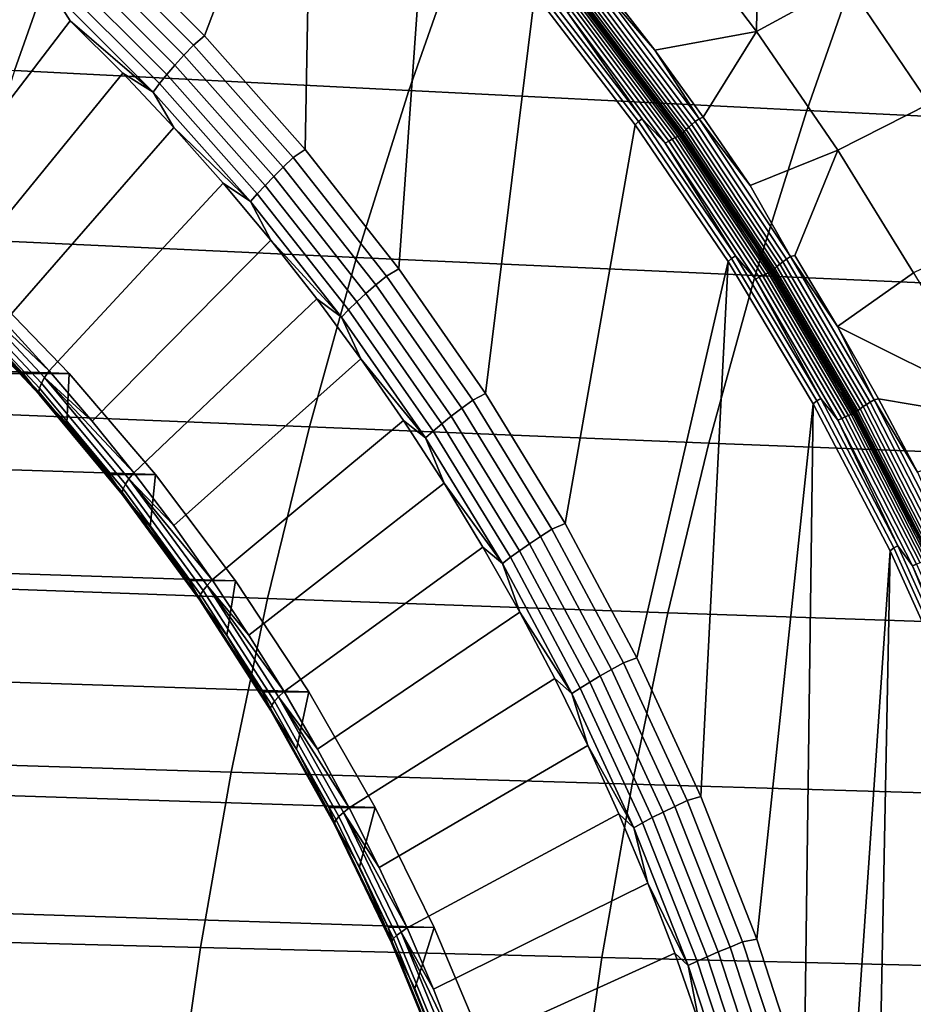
# Model space of a CAD drawing. Header units: metres. Extents: x -240 to 45, y -77 to 27.
# Tile 210 of 656: x -209.66 to -206.27, y 3.17 to 6.91. Entities that reach past the tile are written whole.
import ezdxf

# ---------------------------------------------------------------- set-up
doc = ezdxf.new("R2010")
doc.units = ezdxf.units.M
doc.layers.add('solid_102011X2', color=7, linetype='CONTINUOUS')

msp = doc.modelspace()

# ---------------------------------------------------------------- linework, layer by layer
at = {"layer": 'solid_102011X2'}
for points in [[(-208.549866, 7.927049, 270.195343), (-208.959946, 6.844115, 270.297577), (-209.365723, 7.250577, 270.398773), (-209.009491, 8.348739, 270.309937)], [(-208.549866, 7.927049, 270.195343), (-208.578217, 6.413504, 270.202423), (-208.959946, 6.844115, 270.297577)], [(-208.114838, 7.478531, 270.086884), (-208.221909, 5.96028, 270.113586), (-208.578217, 6.413504, 270.202423), (-208.549866, 7.927049, 270.195343)], [(-207.705841, 7.004689, 269.984894), (-207.892349, 5.486159, 270.031403), (-208.221909, 5.96028, 270.113586), (-208.114838, 7.478531, 270.086884)], [(-206.918579, 7.496123, 269.96637), (-206.853577, 7.492089, 269.957428), (-206.863815, 6.860879, 269.890625), (-207.193207, 7.296166, 269.973572)], [(-206.793716, 7.491112, 269.949127), (-206.520508, 7.047861, 269.873199), (-206.863815, 6.860879, 269.890625), (-206.853577, 7.492089, 269.957428)], [(-209.458786, 7.344429, 315.308899), (-210.939774, 7.43001, 313.712463), (-211.165665, 6.791601, 313.884918), (-209.681229, 6.713428, 315.480286)], [(-207.96489, 7.260389, 316.909851), (-209.458786, 7.344429, 315.308899), (-209.681229, 6.713428, 315.480286), (-208.183807, 6.636652, 317.080261)], [(-207.193207, 7.296166, 269.973572), (-206.863815, 6.860879, 269.890625), (-207.25032, 6.789822, 269.90567), (-207.441864, 7.038709, 269.953522)], [(-206.457108, 7.177825, 318.514313), (-207.96489, 7.260389, 316.909851), (-208.183807, 6.636652, 317.080261), (-206.672409, 6.561212, 318.683868)], [(-209.40567, 7.213085, 270.411957), (-209.365723, 7.250577, 270.398773), (-208.959946, 6.844115, 270.297577), (-209.002289, 6.809508, 270.311401)], [(-209.038544, 6.770966, 270.330109), (-209.439636, 7.172258, 270.430115), (-209.40567, 7.213085, 270.411957), (-209.002289, 6.809508, 270.311401)], [(-209.072327, 6.733401, 270.354553), (-209.471191, 7.132467, 270.45401), (-209.439636, 7.172258, 270.430115), (-209.038544, 6.770966, 270.330109)], [(-204.935593, 7.096672, 320.11969), (-206.457108, 7.177825, 318.514313), (-206.672409, 6.561212, 318.683868), (-205.147232, 6.487049, 320.288513)], [(-209.103226, 6.697286, 270.38443), (-209.499954, 7.094212, 270.483337), (-209.471191, 7.132467, 270.45401), (-209.072327, 6.733401, 270.354553)], [(-209.547638, 7.024212, 270.556732), (-209.469788, 6.901622, 270.575653), (-210.074738, 6.112674, 271.970459), (-209.674927, 7.0947, 270.626801)], [(-209.130844, 6.663076, 270.419312), (-209.525543, 7.057974, 270.5177), (-209.499954, 7.094212, 270.483337), (-209.103226, 6.697286, 270.38443)], [(-209.154831, 6.631203, 270.458801), (-209.547638, 7.024212, 270.556732), (-209.525543, 7.057974, 270.5177), (-209.130844, 6.663076, 270.419312)], [(-207.457687, 7.032236, 269.95459), (-207.081757, 6.529826, 269.860748), (-207.096176, 6.519013, 269.864441), (-207.471481, 7.020591, 269.95813)], [(-207.457687, 7.032236, 269.95459), (-207.441864, 7.038709, 269.953522), (-207.25032, 6.789822, 269.90567)], [(-207.457687, 7.032236, 269.95459), (-207.25032, 6.789822, 269.90567), (-207.081757, 6.529826, 269.860748)], [(-206.208038, 6.586567, 269.794067), (-206.554932, 6.409937, 269.812805), (-206.863815, 6.860879, 269.890625), (-206.520508, 7.047861, 269.873199)], [(-206.208038, 6.586567, 269.794067), (-206.520508, 7.047861, 269.873199), (-206.040649, 7.031471, 269.798401)], [(-209.154831, 6.631203, 270.458801), (-209.469788, 6.901622, 270.575653), (-209.547638, 7.024212, 270.556732)], [(-207.32428, 6.507129, 269.889771), (-207.590775, 4.992944, 269.956207), (-207.892349, 5.486159, 270.031403), (-207.705841, 7.004689, 269.984894)], [(-207.694077, 7.017711, 269.983551), (-207.31189, 6.519583, 269.888245), (-207.32428, 6.507129, 269.889771), (-207.705841, 7.004689, 269.984894)], [(-207.680466, 7.028545, 269.984802), (-207.297684, 6.529647, 269.889374), (-207.31189, 6.519583, 269.888245), (-207.694077, 7.017711, 269.983551)], [(-207.580887, 6.931675, 269.96759), (-207.297684, 6.529647, 269.889374), (-207.680466, 7.028545, 269.984802)], [(-207.495453, 6.998312, 269.974609), (-207.121338, 6.498325, 269.881226), (-207.131241, 6.48915, 269.893707), (-207.504807, 6.988431, 269.986969)], [(-207.484207, 7.009154, 269.964874), (-207.109528, 6.508393, 269.871338), (-207.121338, 6.498325, 269.881226), (-207.495453, 6.998312, 269.974609)], [(-207.471481, 7.020591, 269.95813), (-207.096176, 6.519013, 269.864441), (-207.109528, 6.508393, 269.871338), (-207.484207, 7.009154, 269.964874)], [(-207.544525, 6.954854, 269.996307), (-207.172745, 6.457978, 269.903595), (-207.184052, 6.452102, 269.891663), (-207.555481, 6.948526, 269.984283)], [(-207.535172, 6.959512, 270.010254), (-207.163132, 6.462304, 269.917511), (-207.172745, 6.457978, 269.903595), (-207.544525, 6.954854, 269.996307)], [(-207.52771, 6.962359, 270.025787), (-207.155518, 6.464947, 269.932983), (-207.163132, 6.462304, 269.917511), (-207.535172, 6.959512, 270.010254)], [(-207.52771, 6.962359, 270.025787), (-207.477829, 6.90674, 270.031128), (-207.349426, 6.739405, 269.999115)], [(-207.52771, 6.962359, 270.025787), (-207.349426, 6.739405, 269.999115), (-207.224197, 6.569535, 269.967865)], [(-207.52771, 6.962359, 270.025787), (-207.224197, 6.569535, 269.967865), (-207.155518, 6.464947, 269.932983)], [(-207.516739, 6.972848, 270.017914), (-207.143982, 6.474679, 269.924866), (-207.146408, 6.469872, 269.942444), (-207.518875, 6.967673, 270.035431)], [(-207.518875, 6.967673, 270.035431), (-207.146408, 6.469872, 269.942444), (-207.146057, 6.466921, 269.960602), (-207.518372, 6.964496, 270.053528)], [(-207.518372, 6.964496, 270.053528), (-207.146057, 6.466921, 269.960602), (-207.469879, 6.905933, 270.060303)], [(-207.511993, 6.979847, 270.001556), (-207.13887, 6.481178, 269.908447), (-207.143982, 6.474679, 269.924866), (-207.516739, 6.972848, 270.017914)], [(-207.504807, 6.988431, 269.986969), (-207.131241, 6.48915, 269.893707), (-207.13887, 6.481178, 269.908447), (-207.511993, 6.979847, 270.001556)], [(-207.567734, 6.940721, 269.974609), (-207.196716, 6.444854, 269.882111), (-207.210342, 6.436455, 269.875183), (-207.580887, 6.931675, 269.96759)], [(-207.580887, 6.931675, 269.96759), (-207.210342, 6.436455, 269.875183), (-207.297684, 6.529647, 269.889374)], [(-207.555481, 6.948526, 269.984283), (-207.184052, 6.452102, 269.891663), (-207.196716, 6.444854, 269.882111), (-207.567734, 6.940721, 269.974609)], [(-210.074738, 6.112674, 271.970459), (-209.469788, 6.901622, 270.575653), (-209.270416, 6.702248, 270.52594), (-209.894653, 5.938171, 271.925537)], [(-209.154831, 6.631203, 270.458801), (-209.270416, 6.702248, 270.52594), (-209.469788, 6.901622, 270.575653)], [(-207.341522, 6.738606, 270.028259), (-207.349426, 6.739405, 269.999115), (-207.477829, 6.90674, 270.031128), (-207.469879, 6.905933, 270.060303)], [(-207.146057, 6.466921, 269.960602), (-207.341522, 6.738606, 270.028259), (-207.469879, 6.905933, 270.060303)], [(-209.002289, 6.809508, 270.311401), (-208.959946, 6.844115, 270.297577), (-208.578217, 6.413504, 270.202423), (-208.622833, 6.382013, 270.216766)], [(-206.863815, 6.860879, 269.890625), (-207.065781, 6.53542, 269.859589), (-207.25032, 6.789822, 269.90567)], [(-206.863815, 6.860879, 269.890625), (-206.554932, 6.409937, 269.812805), (-206.888367, 6.275712, 269.815277), (-207.065781, 6.53542, 269.859589)], [(-208.661224, 6.34589, 270.236053), (-209.038544, 6.770966, 270.330109), (-209.002289, 6.809508, 270.311401), (-208.622833, 6.382013, 270.216766)], [(-208.697098, 6.310683, 270.261017), (-209.072327, 6.733401, 270.354553), (-209.038544, 6.770966, 270.330109), (-208.661224, 6.34589, 270.236053)], [(-207.081757, 6.529826, 269.860748), (-207.25032, 6.789822, 269.90567), (-207.065781, 6.53542, 269.859589)], [(-208.730011, 6.276835, 270.291382), (-209.103226, 6.697286, 270.38443), (-209.072327, 6.733401, 270.354553), (-208.697098, 6.310683, 270.261017)], [(-207.216324, 6.568745, 269.997009), (-207.224197, 6.569535, 269.967865), (-207.349426, 6.739405, 269.999115), (-207.341522, 6.738606, 270.028259)], [(-207.146057, 6.466921, 269.960602), (-207.216324, 6.568745, 269.997009), (-207.341522, 6.738606, 270.028259)], [(-209.894653, 5.938171, 271.925537), (-209.270416, 6.702248, 270.52594), (-209.076965, 6.496758, 270.477692), (-209.719864, 5.758035, 271.881958)], [(-208.183807, 6.636652, 317.080261), (-209.681229, 6.713428, 315.480286), (-209.883545, 6.07203, 315.636139), (-208.382919, 6.002623, 317.235229)], [(-209.154831, 6.631203, 270.458801), (-209.076965, 6.496758, 270.477692), (-209.270416, 6.702248, 270.52594)], [(-208.759537, 6.244773, 270.326721), (-209.130844, 6.663076, 270.419312), (-209.103226, 6.697286, 270.38443), (-208.730011, 6.276835, 270.291382)], [(-208.785309, 6.214901, 270.366638), (-209.154831, 6.631203, 270.458801), (-209.130844, 6.663076, 270.419312), (-208.759537, 6.244773, 270.326721)], [(-208.785309, 6.214901, 270.366638), (-209.076965, 6.496758, 270.477692), (-209.154831, 6.631203, 270.458801)], [(-206.672409, 6.561212, 318.683868), (-208.183807, 6.636652, 317.080261), (-208.382919, 6.002623, 317.235229), (-206.86824, 5.934415, 318.838074)], [(-205.917923, 6.111189, 269.720459), (-206.267258, 5.9444, 269.740326), (-206.554932, 6.409937, 269.812805), (-206.208038, 6.586567, 269.794067)], [(-207.094345, 6.396413, 269.966553), (-207.102173, 6.397192, 269.937469), (-207.224197, 6.569535, 269.967865), (-207.216324, 6.568745, 269.997009)], [(-207.155518, 6.464947, 269.932983), (-207.224197, 6.569535, 269.967865), (-207.102173, 6.397192, 269.937469)], [(-207.146057, 6.466921, 269.960602), (-207.094345, 6.396413, 269.966553), (-207.216324, 6.568745, 269.997009)], [(-205.147232, 6.487049, 320.288513), (-206.672409, 6.561212, 318.683868), (-206.86824, 5.934415, 318.838074), (-205.339706, 5.867353, 320.442047)], [(-206.97142, 5.987534, 269.801788), (-207.318176, 4.482344, 269.888245), (-207.590775, 4.992944, 269.956207), (-207.32428, 6.507129, 269.889771)], [(-207.31189, 6.519583, 269.888245), (-206.95845, 5.999396, 269.80014), (-206.97142, 5.987534, 269.801788), (-207.32428, 6.507129, 269.889771)], [(-207.297684, 6.529647, 269.889374), (-206.943695, 6.008657, 269.801117), (-206.95845, 5.999396, 269.80014), (-207.31189, 6.519583, 269.888245)], [(-207.210342, 6.436455, 269.875183), (-206.943695, 6.008657, 269.801117), (-207.297684, 6.529647, 269.889374)], [(-207.109528, 6.508393, 269.871338), (-206.763199, 5.986402, 269.784851), (-206.775558, 5.977141, 269.79483), (-207.121338, 6.498325, 269.881226)], [(-207.096176, 6.519013, 269.864441), (-206.749298, 5.996171, 269.777802), (-206.763199, 5.986402, 269.784851), (-207.109528, 6.508393, 269.871338)], [(-207.081757, 6.529826, 269.860748), (-206.734299, 6.006115, 269.773956), (-206.749298, 5.996171, 269.777802), (-207.096176, 6.519013, 269.864441)], [(-207.081757, 6.529826, 269.860748), (-207.065781, 6.53542, 269.859589), (-206.888367, 6.275712, 269.815277)], [(-207.081757, 6.529826, 269.860748), (-206.888367, 6.275712, 269.815277), (-206.734299, 6.006115, 269.773956)], [(-209.719864, 5.758035, 271.881958), (-209.076965, 6.496758, 270.477692), (-208.889618, 6.285342, 270.431), (-209.550537, 5.572438, 271.839752)], [(-208.785309, 6.214901, 270.366638), (-208.889618, 6.285342, 270.431), (-209.076965, 6.496758, 270.477692)], [(-207.143982, 6.474679, 269.924866), (-206.799454, 5.955388, 269.838806), (-206.802139, 5.950965, 269.856445), (-207.146408, 6.469872, 269.942444)], [(-207.146408, 6.469872, 269.942444), (-206.802139, 5.950965, 269.856445), (-206.801956, 5.94825, 269.874664), (-207.146057, 6.466921, 269.960602)], [(-207.13887, 6.481178, 269.908447), (-206.793991, 5.961367, 269.822296), (-206.799454, 5.955388, 269.838806), (-207.143982, 6.474679, 269.924866)], [(-207.131241, 6.48915, 269.893707), (-206.785934, 5.968701, 269.807465), (-206.793991, 5.961367, 269.822296), (-207.13887, 6.481178, 269.908447)], [(-207.121338, 6.498325, 269.881226), (-206.775558, 5.977141, 269.79483), (-206.785934, 5.968701, 269.807465), (-207.131241, 6.48915, 269.893707)], [(-207.196716, 6.444854, 269.882111), (-206.85376, 5.927969, 269.7966), (-206.867844, 5.920243, 269.789795), (-207.210342, 6.436455, 269.875183)], [(-207.210342, 6.436455, 269.875183), (-206.867844, 5.920243, 269.789795), (-206.943695, 6.008657, 269.801117)], [(-207.184052, 6.452102, 269.891663), (-206.840698, 5.934635, 269.806061), (-206.85376, 5.927969, 269.7966), (-207.196716, 6.444854, 269.882111)], [(-207.172745, 6.457978, 269.903595), (-206.829086, 5.94004, 269.817902), (-206.840698, 5.934635, 269.806061), (-207.184052, 6.452102, 269.891663)], [(-207.163132, 6.462304, 269.917511), (-206.819244, 5.944018, 269.831757), (-206.829086, 5.94004, 269.817902), (-207.172745, 6.457978, 269.903595)], [(-207.155518, 6.464947, 269.932983), (-206.811493, 5.94645, 269.847198), (-206.819244, 5.944018, 269.831757), (-207.163132, 6.462304, 269.917511)], [(-207.155518, 6.464947, 269.932983), (-207.102173, 6.397192, 269.937469), (-206.983429, 6.222444, 269.907837)], [(-207.155518, 6.464947, 269.932983), (-206.983429, 6.222444, 269.907837), (-206.867996, 6.045355, 269.879059)], [(-207.155518, 6.464947, 269.932983), (-206.867996, 6.045355, 269.879059), (-206.811493, 5.94645, 269.847198)], [(-207.146057, 6.466921, 269.960602), (-206.801956, 5.94825, 269.874664), (-207.094345, 6.396413, 269.966553)], [(-208.622833, 6.382013, 270.216766), (-208.578217, 6.413504, 270.202423), (-208.221909, 5.96028, 270.113586), (-208.2686, 5.9321, 270.128448)], [(-206.975647, 6.221676, 269.93692), (-206.983429, 6.222444, 269.907837), (-207.102173, 6.397192, 269.937469), (-207.094345, 6.396413, 269.966553)], [(-206.801956, 5.94825, 269.874664), (-206.975647, 6.221676, 269.93692), (-207.094345, 6.396413, 269.966553)], [(-206.734299, 6.006115, 269.773956), (-206.888367, 6.275712, 269.815277), (-206.554932, 6.409937, 269.812805), (-206.718231, 6.01087, 269.772736)], [(-206.554932, 6.409937, 269.812805), (-206.267258, 5.9444, 269.740326), (-206.555496, 5.741115, 269.732056), (-206.718231, 6.01087, 269.772736)], [(-208.309006, 5.898524, 270.148224), (-208.661224, 6.34589, 270.236053), (-208.622833, 6.382013, 270.216766), (-208.2686, 5.9321, 270.128448)], [(-208.346832, 5.865799, 270.173676), (-208.697098, 6.310683, 270.261017), (-208.661224, 6.34589, 270.236053), (-208.309006, 5.898524, 270.148224)], [(-209.550537, 5.572438, 271.839752), (-208.889618, 6.285342, 270.431), (-208.708572, 6.068192, 270.385834), (-209.386856, 5.381557, 271.79895)], [(-208.785309, 6.214901, 270.366638), (-208.708572, 6.068192, 270.385834), (-208.889618, 6.285342, 270.431)], [(-208.381622, 5.834338, 270.204498), (-208.730011, 6.276835, 270.291382), (-208.697098, 6.310683, 270.261017), (-208.346832, 5.865799, 270.173676)], [(-208.440353, 5.77677, 270.28064), (-208.785309, 6.214901, 270.366638), (-208.759537, 6.244773, 270.326721), (-208.412933, 5.804536, 270.240326)], [(-208.412933, 5.804536, 270.240326), (-208.759537, 6.244773, 270.326721), (-208.730011, 6.276835, 270.291382), (-208.381622, 5.834338, 270.204498)], [(-208.440353, 5.77677, 270.28064), (-208.708572, 6.068192, 270.385834), (-208.785309, 6.214901, 270.366638)], [(-206.860245, 6.044599, 269.908081), (-206.867996, 6.045355, 269.879059), (-206.983429, 6.222444, 269.907837), (-206.975647, 6.221676, 269.93692)], [(-206.801956, 5.94825, 269.874664), (-206.860245, 6.044599, 269.908081), (-206.975647, 6.221676, 269.93692)], [(-208.382919, 6.002623, 317.235229), (-209.883545, 6.07203, 315.636139), (-210.065399, 5.421216, 315.776245), (-208.561905, 5.359277, 317.374542)], [(-209.386856, 5.381557, 271.79895), (-208.708572, 6.068192, 270.385834), (-208.533951, 5.845505, 270.342316), (-209.228943, 5.185574, 271.759583)], [(-208.440353, 5.77677, 270.28064), (-208.533951, 5.845505, 270.342316), (-208.708572, 6.068192, 270.385834)], [(-206.748215, 5.865249, 269.880066), (-206.755905, 5.865992, 269.851135), (-206.867996, 6.045355, 269.879059), (-206.860245, 6.044599, 269.908081)], [(-206.811493, 5.94645, 269.847198), (-206.867996, 6.045355, 269.879059), (-206.755905, 5.865992, 269.851135)], [(-206.801956, 5.94825, 269.874664), (-206.748215, 5.865249, 269.880066), (-206.860245, 6.044599, 269.908081)], [(-206.86824, 5.934415, 318.838074), (-208.382919, 6.002623, 317.235229), (-208.561905, 5.359277, 317.374542), (-207.044266, 5.298399, 318.976715)], [(-206.97142, 5.987534, 269.801788), (-207.075363, 3.955895, 269.827698), (-207.318176, 4.482344, 269.888245)], [(-206.648499, 5.44767, 269.721283), (-206.863098, 3.415118, 269.77478), (-207.075363, 3.955895, 269.827698), (-206.97142, 5.987534, 269.801788)], [(-206.95845, 5.999396, 269.80014), (-206.634964, 5.458905, 269.719482), (-206.648499, 5.44767, 269.721283), (-206.97142, 5.987534, 269.801788)], [(-206.943695, 6.008657, 269.801117), (-206.619705, 5.467332, 269.720337), (-206.634964, 5.458905, 269.719482), (-206.95845, 5.999396, 269.80014)], [(-206.867844, 5.920243, 269.789795), (-206.619705, 5.467332, 269.720337), (-206.943695, 6.008657, 269.801117)], [(-206.763199, 5.986402, 269.784851), (-206.446396, 5.444872, 269.705627), (-206.459229, 5.436449, 269.715759), (-206.775558, 5.977141, 269.79483)], [(-206.749298, 5.996171, 269.777802), (-206.431961, 5.453758, 269.698456), (-206.446396, 5.444872, 269.705627), (-206.763199, 5.986402, 269.784851)], [(-206.734299, 6.006115, 269.773956), (-206.416443, 5.462803, 269.694489), (-206.431961, 5.453758, 269.698456), (-206.749298, 5.996171, 269.777802)], [(-206.734299, 6.006115, 269.773956), (-206.718231, 6.01087, 269.772736), (-206.555496, 5.741115, 269.732056)], [(-206.734299, 6.006115, 269.773956), (-206.555496, 5.741115, 269.732056), (-206.416443, 5.462803, 269.694489)], [(-208.2686, 5.9321, 270.128448), (-208.221909, 5.96028, 270.113586), (-207.892349, 5.486159, 270.031403), (-207.940872, 5.461351, 270.046753)], [(-206.811493, 5.94645, 269.847198), (-206.49675, 5.408553, 269.768738), (-206.504639, 5.406342, 269.753326), (-206.819244, 5.944018, 269.831757)], [(-206.811493, 5.94645, 269.847198), (-206.755905, 5.865992, 269.851135), (-206.647232, 5.684422, 269.824036)], [(-206.811493, 5.94645, 269.847198), (-206.647232, 5.684422, 269.824036), (-206.541977, 5.500712, 269.797791)], [(-206.811493, 5.94645, 269.847198), (-206.541977, 5.500712, 269.797791), (-206.49675, 5.408553, 269.768738)], [(-206.799454, 5.955388, 269.838806), (-206.484283, 5.41666, 269.76001), (-206.487198, 5.412637, 269.77771), (-206.802139, 5.950965, 269.856445)], [(-206.802139, 5.950965, 269.856445), (-206.487198, 5.412637, 269.77771), (-206.487152, 5.410165, 269.795929), (-206.801956, 5.94825, 269.874664)], [(-206.801956, 5.94825, 269.874664), (-206.487152, 5.410165, 269.795929), (-206.748215, 5.865249, 269.880066)], [(-206.793991, 5.961367, 269.822296), (-206.478516, 5.4221, 269.743408), (-206.484283, 5.41666, 269.76001), (-206.799454, 5.955388, 269.838806)], [(-206.785934, 5.968701, 269.807465), (-206.470062, 5.428771, 269.728485), (-206.478516, 5.4221, 269.743408), (-206.793991, 5.961367, 269.822296)], [(-206.775558, 5.977141, 269.79483), (-206.459229, 5.436449, 269.715759), (-206.470062, 5.428771, 269.728485), (-206.785934, 5.968701, 269.807465)], [(-209.473938, 5.5621, 272.93219), (-220.967514, 5.5621, 275.797852), (-220.617569, 5.922756, 275.710602)], [(-209.473938, 5.5621, 272.93219), (-220.617569, 5.922756, 275.710602), (-209.823868, 5.922756, 273.01944)], [(-209.90976, 5.911346, 271.972412), (-209.567215, 5.547266, 271.886993), (-209.579437, 5.525387, 271.937225), (-209.920624, 5.888031, 272.022308)], [(-209.90976, 5.911346, 271.972412), (-209.719864, 5.758035, 271.881958), (-209.550537, 5.572438, 271.839752)], [(-209.90976, 5.911346, 271.972412), (-209.550537, 5.572438, 271.839752), (-209.567215, 5.547266, 271.886993)], [(-209.649185, 5.561962, 272.228729), (-209.473938, 5.5621, 272.93219), (-209.823868, 5.922756, 273.01944), (-209.821533, 5.745258, 272.271698)], [(-207.983124, 5.430439, 270.066986), (-208.309006, 5.898524, 270.148224), (-208.2686, 5.9321, 270.128448), (-207.940872, 5.461351, 270.046753)], [(-205.339706, 5.867353, 320.442047), (-206.86824, 5.934415, 318.838074), (-207.044266, 5.298399, 318.976715), (-205.512741, 5.238538, 320.580048)], [(-206.85376, 5.927969, 269.7966), (-206.539993, 5.391743, 269.718384), (-206.554489, 5.384717, 269.71167), (-206.867844, 5.920243, 269.789795)], [(-206.867844, 5.920243, 269.789795), (-206.554489, 5.384717, 269.71167), (-206.619705, 5.467332, 269.720337)], [(-206.840698, 5.934635, 269.806061), (-206.526581, 5.397807, 269.727753), (-206.539993, 5.391743, 269.718384), (-206.85376, 5.927969, 269.7966)], [(-206.829086, 5.94004, 269.817902), (-206.514679, 5.402723, 269.739532), (-206.526581, 5.397807, 269.727753), (-206.840698, 5.934635, 269.806061)], [(-206.819244, 5.944018, 269.831757), (-206.504639, 5.406342, 269.753326), (-206.514679, 5.402723, 269.739532), (-206.829086, 5.94004, 269.817902)], [(-206.007523, 5.515154, 269.678528), (-206.002914, 5.465404, 269.673492), (-206.555496, 5.741115, 269.732056), (-206.267258, 5.9444, 269.740326)], [(-209.920624, 5.888031, 272.022308), (-209.579437, 5.525387, 271.937225), (-209.587006, 5.507102, 271.989746), (-209.927078, 5.868547, 272.074524)], [(-208.022766, 5.400311, 270.092865), (-208.346832, 5.865799, 270.173676), (-208.309006, 5.898524, 270.148224), (-207.983124, 5.430439, 270.066986)], [(-209.927078, 5.868547, 272.074524), (-209.587006, 5.507102, 271.989746), (-209.589844, 5.492642, 272.043915), (-209.929031, 5.853137, 272.128479)], [(-209.929031, 5.853137, 272.128479), (-209.589844, 5.492642, 272.043915), (-209.587921, 5.482189, 272.098999), (-209.926453, 5.841998, 272.183411)], [(-209.926453, 5.841998, 272.183411), (-209.587921, 5.482189, 272.098999), (-209.581268, 5.475874, 272.154388), (-209.919403, 5.835269, 272.238678)], [(-209.919403, 5.835269, 272.238678), (-209.581268, 5.475874, 272.154388), (-209.821533, 5.745258, 272.271698)], [(-209.228943, 5.185574, 271.759583), (-208.533951, 5.845505, 270.342316), (-208.365952, 5.617486, 270.300415), (-209.076965, 4.984672, 271.72168)], [(-208.440353, 5.77677, 270.28064), (-208.365952, 5.617486, 270.300415), (-208.533951, 5.845505, 270.342316)], [(-208.092239, 5.34391, 270.160339), (-208.412933, 5.804536, 270.240326), (-208.381622, 5.834338, 270.204498), (-208.05928, 5.371346, 270.124146)], [(-208.05928, 5.371346, 270.124146), (-208.381622, 5.834338, 270.204498), (-208.346832, 5.865799, 270.173676), (-208.022766, 5.400311, 270.092865)], [(-206.639572, 5.683693, 269.852905), (-206.647232, 5.684422, 269.824036), (-206.755905, 5.865992, 269.851135), (-206.748215, 5.865249, 269.880066)], [(-206.487152, 5.410165, 269.795929), (-206.639572, 5.683693, 269.852905), (-206.748215, 5.865249, 269.880066)], [(-208.121201, 5.318347, 270.20108), (-208.440353, 5.77677, 270.28064), (-208.412933, 5.804536, 270.240326), (-208.092239, 5.34391, 270.160339)], [(-208.121201, 5.318347, 270.20108), (-208.365952, 5.617486, 270.300415), (-208.440353, 5.77677, 270.28064)], [(-209.581268, 5.475874, 272.154388), (-209.649185, 5.561962, 272.228729), (-209.821533, 5.745258, 272.271698)], [(-205.993607, 5.397785, 269.666412), (-206.400269, 5.46665, 269.693237), (-206.555496, 5.741115, 269.732056), (-206.002914, 5.465404, 269.673492)], [(-206.416443, 5.462803, 269.694489), (-206.555496, 5.741115, 269.732056), (-206.400269, 5.46665, 269.693237)], [(-206.534363, 5.5, 269.826599), (-206.541977, 5.500712, 269.797791), (-206.647232, 5.684422, 269.824036), (-206.639572, 5.683693, 269.852905)], [(-206.487152, 5.410165, 269.795929), (-206.534363, 5.5, 269.826599), (-206.639572, 5.683693, 269.852905)], [(-209.076965, 4.984672, 271.72168), (-208.365952, 5.617486, 270.300415), (-208.204712, 5.38434, 270.260223), (-208.931061, 4.779042, 271.685303)], [(-208.121201, 5.318347, 270.20108), (-208.204712, 5.38434, 270.260223), (-208.365952, 5.617486, 270.300415)], [(-209.567215, 5.547266, 271.886993), (-209.550537, 5.572438, 271.839752), (-209.386856, 5.381557, 271.79895)], [(-208.842621, 4.77562, 272.77478), (-221.295135, 5.17911, 275.879547), (-220.967514, 5.5621, 275.797852), (-209.146301, 5.17911, 272.850494)], [(-209.146301, 5.17911, 272.850494), (-220.967514, 5.5621, 275.797852), (-209.473938, 5.5621, 272.93219)], [(-209.581268, 5.475874, 272.154388), (-209.482513, 5.373178, 272.187164), (-209.473938, 5.5621, 272.93219), (-209.649185, 5.561962, 272.228729)], [(-209.567215, 5.547266, 271.886993), (-209.24707, 5.162142, 271.80719), (-209.260544, 5.141783, 271.857727), (-209.579437, 5.525387, 271.937225)], [(-209.567215, 5.547266, 271.886993), (-209.386856, 5.381557, 271.79895), (-209.228943, 5.185574, 271.759583)], [(-209.567215, 5.547266, 271.886993), (-209.228943, 5.185574, 271.759583), (-209.24707, 5.162142, 271.80719)], [(-209.482513, 5.373178, 272.187164), (-209.321671, 5.179092, 272.147064), (-209.146301, 5.17911, 272.850494), (-209.473938, 5.5621, 272.93219)], [(-209.587006, 5.507102, 271.989746), (-209.269165, 5.124767, 271.910492), (-209.272858, 5.111311, 271.964874), (-209.589844, 5.492642, 272.043915)], [(-209.579437, 5.525387, 271.937225), (-209.260544, 5.141783, 271.857727), (-209.269165, 5.124767, 271.910492), (-209.587006, 5.507102, 271.989746)], [(-206.432632, 5.314239, 269.801147), (-206.440201, 5.314932, 269.7724), (-206.541977, 5.500712, 269.797791), (-206.534363, 5.5, 269.826599)], [(-206.49675, 5.408553, 269.768738), (-206.541977, 5.500712, 269.797791), (-206.440201, 5.314932, 269.7724)], [(-206.487152, 5.410165, 269.795929), (-206.432632, 5.314239, 269.801147), (-206.534363, 5.5, 269.826599)], [(-209.589844, 5.492642, 272.043915), (-209.272858, 5.111311, 271.964874), (-209.27153, 5.101583, 272.020111), (-209.587921, 5.482189, 272.098999)], [(-209.587921, 5.482189, 272.098999), (-209.27153, 5.101583, 272.020111), (-209.265228, 5.095707, 272.075592), (-209.581268, 5.475874, 272.154388)], [(-209.581268, 5.475874, 272.154388), (-209.265228, 5.095707, 272.075592), (-209.482513, 5.373178, 272.187164)], [(-207.684708, 4.94328, 269.992584), (-207.983124, 5.430439, 270.066986), (-207.940872, 5.461351, 270.046753), (-207.640762, 4.971419, 269.971924)], [(-207.940872, 5.461351, 270.046753), (-207.892349, 5.486159, 270.031403), (-207.590775, 4.992944, 269.956207), (-207.640762, 4.971419, 269.971924)], [(-206.634964, 5.458905, 269.719482), (-206.342514, 4.899943, 269.646545), (-206.356583, 4.889376, 269.648499), (-206.648499, 5.44767, 269.721283)], [(-206.619705, 5.467332, 269.720337), (-206.326797, 4.907507, 269.647308), (-206.342514, 4.899943, 269.646545), (-206.634964, 5.458905, 269.719482)], [(-206.554489, 5.384717, 269.71167), (-206.326797, 4.907507, 269.647308), (-206.619705, 5.467332, 269.720337)], [(-206.416443, 5.462803, 269.694489), (-206.129181, 4.901672, 269.62265), (-206.145172, 4.893555, 269.62674), (-206.431961, 5.453758, 269.698456)], [(-206.416443, 5.462803, 269.694489), (-206.400269, 5.46665, 269.693237), (-206.252686, 5.187685, 269.656281)], [(-206.416443, 5.462803, 269.694489), (-206.252686, 5.187685, 269.656281), (-206.129181, 4.901672, 269.62265)], [(-205.969009, 5.281192, 269.653687), (-206.252686, 5.187685, 269.656281), (-206.400269, 5.46665, 269.693237), (-205.993607, 5.397785, 269.666412)], [(-208.561905, 5.359277, 317.374542), (-210.065399, 5.421216, 315.776245), (-210.226547, 4.762002, 315.900391), (-208.72049, 4.707616, 317.497986)], [(-207.726013, 4.915855, 270.01889), (-208.022766, 5.400311, 270.092865), (-207.983124, 5.430439, 270.066986), (-207.684708, 4.94328, 269.992584)], [(-206.648499, 5.44767, 269.721283), (-206.682205, 2.86192, 269.729675), (-206.863098, 3.415118, 269.77478)], [(-206.356583, 4.889376, 269.648499), (-206.533524, 2.298764, 269.692627), (-206.682205, 2.86192, 269.729675), (-206.648499, 5.44767, 269.721283)], [(-206.478516, 5.4221, 269.743408), (-206.19339, 4.865148, 269.672089), (-206.199448, 4.860267, 269.688751), (-206.484283, 5.41666, 269.76001)], [(-206.470062, 5.428771, 269.728485), (-206.184586, 4.871135, 269.657074), (-206.19339, 4.865148, 269.672089), (-206.478516, 5.4221, 269.743408)], [(-206.459229, 5.436449, 269.715759), (-206.173355, 4.878024, 269.644257), (-206.184586, 4.871135, 269.657074), (-206.470062, 5.428771, 269.728485)], [(-206.446396, 5.444872, 269.705627), (-206.160065, 4.885583, 269.634003), (-206.173355, 4.878024, 269.644257), (-206.459229, 5.436449, 269.715759)], [(-206.431961, 5.453758, 269.698456), (-206.145172, 4.893555, 269.62674), (-206.160065, 4.885583, 269.634003), (-206.446396, 5.444872, 269.705627)], [(-208.931061, 4.779042, 271.685303), (-208.204712, 5.38434, 270.260223), (-208.050369, 5.146282, 270.221741), (-208.791367, 4.568878, 271.650482)], [(-208.121201, 5.318347, 270.20108), (-208.050369, 5.146282, 270.221741), (-208.204712, 5.38434, 270.260223)], [(-207.76413, 4.889488, 270.050537), (-208.05928, 5.371346, 270.124146), (-208.022766, 5.400311, 270.092865), (-207.726013, 4.915855, 270.01889)], [(-206.539993, 5.391743, 269.718384), (-206.256439, 4.83793, 269.647675), (-206.271301, 4.831625, 269.641052), (-206.554489, 5.384717, 269.71167)], [(-206.554489, 5.384717, 269.71167), (-206.271301, 4.831625, 269.641052), (-206.326797, 4.907507, 269.647308)], [(-206.526581, 5.397807, 269.727753), (-206.242706, 4.84337, 269.656982), (-206.256439, 4.83793, 269.647675), (-206.539993, 5.391743, 269.718384)], [(-206.514679, 5.402723, 269.739532), (-206.230545, 4.847781, 269.668671), (-206.242706, 4.84337, 269.656982), (-206.526581, 5.397807, 269.727753)], [(-206.504639, 5.406342, 269.753326), (-206.220306, 4.851028, 269.682434), (-206.230545, 4.847781, 269.668671), (-206.514679, 5.402723, 269.739532)], [(-206.49675, 5.408553, 269.768738), (-206.212311, 4.853013, 269.697815), (-206.220306, 4.851028, 269.682434), (-206.504639, 5.406342, 269.753326)], [(-206.49675, 5.408553, 269.768738), (-206.440201, 5.314932, 269.7724), (-206.341934, 5.127151, 269.747894)], [(-206.49675, 5.408553, 269.768738), (-206.341934, 5.127151, 269.747894), (-206.247238, 4.937438, 269.724304)], [(-206.49675, 5.408553, 269.768738), (-206.247238, 4.937438, 269.724304), (-206.212311, 4.853013, 269.697815)], [(-206.484283, 5.41666, 269.76001), (-206.199448, 4.860267, 269.688751), (-206.202576, 4.856656, 269.706512), (-206.487198, 5.412637, 269.77771)], [(-206.487198, 5.412637, 269.77771), (-206.202576, 4.856656, 269.706512), (-206.202652, 4.854437, 269.724762), (-206.487152, 5.410165, 269.795929)], [(-206.487152, 5.410165, 269.795929), (-206.202652, 4.854437, 269.724762), (-206.432632, 5.314239, 269.801147)], [(-209.265228, 5.095707, 272.075592), (-209.321671, 5.179092, 272.147064), (-209.482513, 5.373178, 272.187164)], [(-207.044266, 5.298399, 318.976715), (-208.561905, 5.359277, 317.374542), (-208.72049, 4.707616, 317.497986), (-207.200241, 4.654157, 319.099548)], [(-207.798584, 4.864513, 270.087128), (-208.092239, 5.34391, 270.160339), (-208.05928, 5.371346, 270.124146), (-207.76413, 4.889488, 270.050537)], [(-207.828949, 4.841243, 270.128204), (-208.121201, 5.318347, 270.20108), (-208.092239, 5.34391, 270.160339), (-207.798584, 4.864513, 270.087128)], [(-207.828949, 4.841243, 270.128204), (-208.050369, 5.146282, 270.221741), (-208.121201, 5.318347, 270.20108)], [(-206.334427, 5.126479, 269.776581), (-206.341934, 5.127151, 269.747894), (-206.440201, 5.314932, 269.7724), (-206.432632, 5.314239, 269.801147)], [(-206.202652, 4.854437, 269.724762), (-206.334427, 5.126479, 269.776581), (-206.432632, 5.314239, 269.801147)], [(-205.512741, 5.238538, 320.580048), (-207.044266, 5.298399, 318.976715), (-207.200241, 4.654157, 319.099548), (-205.666046, 4.601584, 320.702362)], [(-208.564392, 4.353688, 272.705414), (-221.598831, 4.77562, 275.955261), (-221.295135, 5.17911, 275.879547), (-208.842621, 4.77562, 272.77478)], [(-209.265228, 5.095707, 272.075592), (-209.166824, 4.979896, 272.108459), (-209.146301, 5.17911, 272.850494), (-209.321671, 5.179092, 272.147064)], [(-209.24707, 5.162142, 271.80719), (-208.950531, 4.757438, 271.733246), (-208.965164, 4.738674, 271.784058), (-209.260544, 5.141783, 271.857727)], [(-209.24707, 5.162142, 271.80719), (-209.228943, 5.185574, 271.759583), (-209.076965, 4.984672, 271.72168)], [(-209.24707, 5.162142, 271.80719), (-209.076965, 4.984672, 271.72168), (-208.931061, 4.779042, 271.685303)], [(-209.24707, 5.162142, 271.80719), (-208.931061, 4.779042, 271.685303), (-208.950531, 4.757438, 271.733246)], [(-209.166824, 4.979896, 272.108459), (-209.018127, 4.775785, 272.071381), (-208.842621, 4.77562, 272.77478), (-209.146301, 5.17911, 272.850494)], [(-209.269165, 5.124767, 271.910492), (-208.974777, 4.722992, 271.837097), (-208.979233, 4.710591, 271.891663), (-209.272858, 5.111311, 271.964874)], [(-209.260544, 5.141783, 271.857727), (-208.965164, 4.738674, 271.784058), (-208.974777, 4.722992, 271.837097), (-209.269165, 5.124767, 271.910492)], [(-208.791367, 4.568878, 271.650482), (-208.050369, 5.146282, 270.221741), (-207.903076, 4.903526, 270.185028), (-208.65802, 4.354378, 271.617218)], [(-207.828949, 4.841243, 270.128204), (-207.903076, 4.903526, 270.185028), (-208.050369, 5.146282, 270.221741)], [(-206.239761, 4.936791, 269.75293), (-206.247238, 4.937438, 269.724304), (-206.341934, 5.127151, 269.747894), (-206.334427, 5.126479, 269.776581)], [(-206.202652, 4.854437, 269.724762), (-206.239761, 4.936791, 269.75293), (-206.334427, 5.126479, 269.776581)], [(-209.272858, 5.111311, 271.964874), (-208.979233, 4.710591, 271.891663), (-208.97847, 4.701626, 271.947052), (-209.27153, 5.101583, 272.020111)], [(-209.27153, 5.101583, 272.020111), (-208.97847, 4.701626, 271.947052), (-208.972504, 4.696211, 272.002594), (-209.265228, 5.095707, 272.075592)], [(-209.265228, 5.095707, 272.075592), (-208.972504, 4.696211, 272.002594), (-209.166824, 4.979896, 272.108459)], [(-208.972504, 4.696211, 272.002594), (-209.018127, 4.775785, 272.071381), (-209.166824, 4.979896, 272.108459)], [(-207.640762, 4.971419, 269.971924), (-207.590775, 4.992944, 269.956207), (-207.318176, 4.482344, 269.888245), (-207.369339, 4.464024, 269.904236)], [(-207.457626, 4.414131, 269.951965), (-207.726013, 4.915855, 270.01889), (-207.684708, 4.94328, 269.992584), (-207.414825, 4.438757, 269.925293)], [(-207.414825, 4.438757, 269.925293), (-207.684708, 4.94328, 269.992584), (-207.640762, 4.971419, 269.971924), (-207.369339, 4.464024, 269.904236)], [(-208.65802, 4.354378, 271.617218), (-207.903076, 4.903526, 270.185028), (-207.76297, 4.656295, 270.150085), (-208.531158, 4.135746, 271.585602)], [(-207.828949, 4.841243, 270.128204), (-207.76297, 4.656295, 270.150085), (-207.903076, 4.903526, 270.185028)], [(-207.497177, 4.390456, 269.983978), (-207.76413, 4.889488, 270.050537), (-207.726013, 4.915855, 270.01889), (-207.457626, 4.414131, 269.951965)], [(-206.342514, 4.899943, 269.646545), (-206.082092, 4.3244, 269.581635), (-206.096664, 4.31451, 269.583679), (-206.356583, 4.889376, 269.648499)], [(-206.326797, 4.907507, 269.647308), (-206.065979, 4.331076, 269.582275), (-206.082092, 4.3244, 269.581635), (-206.342514, 4.899943, 269.646545)], [(-206.271301, 4.831625, 269.641052), (-206.065979, 4.331076, 269.582275), (-206.326797, 4.907507, 269.647308)], [(-207.564636, 4.347135, 270.062317), (-207.828949, 4.841243, 270.128204), (-207.798584, 4.864513, 270.087128), (-207.533005, 4.368029, 270.020935)], [(-207.533005, 4.368029, 270.020935), (-207.798584, 4.864513, 270.087128), (-207.76413, 4.889488, 270.050537), (-207.497177, 4.390456, 269.983978)], [(-206.356583, 4.889376, 269.648499), (-206.417664, 1.728304, 269.663727), (-206.533524, 2.298764, 269.692627)], [(-206.096664, 4.31451, 269.583679), (-206.334961, 1.153233, 269.643097), (-206.417664, 1.728304, 269.663727), (-206.356583, 4.889376, 269.648499)], [(-207.564636, 4.347135, 270.062317), (-207.76297, 4.656295, 270.150085), (-207.828949, 4.841243, 270.128204)], [(-206.256439, 4.83793, 269.647675), (-206.004013, 4.268338, 269.584747), (-206.019211, 4.262776, 269.578217), (-206.271301, 4.831625, 269.641052)], [(-206.271301, 4.831625, 269.641052), (-206.019211, 4.262776, 269.578217), (-206.065979, 4.331076, 269.582275)], [(-208.312271, 3.914308, 272.642548), (-221.87706, 4.353688, 276.024628), (-221.598831, 4.77562, 275.955261), (-208.564392, 4.353688, 272.705414)], [(-208.72049, 4.707616, 317.497986), (-210.226547, 4.762002, 315.900391), (-210.366714, 4.095411, 316.008362), (-208.858444, 4.048655, 317.605377)], [(-208.972504, 4.696211, 272.002594), (-208.875717, 4.56696, 272.035889), (-208.842621, 4.77562, 272.77478), (-209.018127, 4.775785, 272.071381)], [(-208.950531, 4.757438, 271.733246), (-208.678726, 4.334686, 271.665466), (-208.694443, 4.31759, 271.716583), (-208.965164, 4.738674, 271.784058)], [(-208.950531, 4.757438, 271.733246), (-208.931061, 4.779042, 271.685303), (-208.791367, 4.568878, 271.650482)], [(-208.950531, 4.757438, 271.733246), (-208.791367, 4.568878, 271.650482), (-208.65802, 4.354378, 271.617218)], [(-208.950531, 4.757438, 271.733246), (-208.65802, 4.354378, 271.617218), (-208.678726, 4.334686, 271.665466)], [(-208.739746, 4.353627, 272.001984), (-208.564392, 4.353688, 272.705414), (-208.842621, 4.77562, 272.77478), (-208.875717, 4.56696, 272.035889)], [(-208.974777, 4.722992, 271.837097), (-208.704941, 4.303302, 271.769806), (-208.710098, 4.292003, 271.824554), (-208.979233, 4.710591, 271.891663)], [(-208.965164, 4.738674, 271.784058), (-208.694443, 4.31759, 271.716583), (-208.704941, 4.303302, 271.769806), (-208.974777, 4.722992, 271.837097)], [(-208.979233, 4.710591, 271.891663), (-208.710098, 4.292003, 271.824554), (-208.709854, 4.283834, 271.880096), (-208.97847, 4.701626, 271.947052)], [(-208.97847, 4.701626, 271.947052), (-208.709854, 4.283834, 271.880096), (-208.704193, 4.2789, 271.935699), (-208.972504, 4.696211, 272.002594)], [(-208.972504, 4.696211, 272.002594), (-208.704193, 4.2789, 271.935699), (-208.875717, 4.56696, 272.035889)], [(-207.200241, 4.654157, 319.099548), (-208.72049, 4.707616, 317.497986), (-208.858444, 4.048655, 317.605377), (-207.335922, 4.00269, 319.20639)], [(-208.531158, 4.135746, 271.585602), (-207.76297, 4.656295, 270.150085), (-207.630157, 4.404814, 270.116974), (-208.410873, 3.913186, 271.555603)], [(-207.564636, 4.347135, 270.062317), (-207.630157, 4.404814, 270.116974), (-207.76297, 4.656295, 270.150085)], [(-205.666046, 4.601584, 320.702362), (-207.200241, 4.654157, 319.099548), (-207.335922, 4.00269, 319.20639), (-205.799423, 3.957484, 320.808716)], [(-208.704193, 4.2789, 271.935699), (-208.739746, 4.353627, 272.001984), (-208.875717, 4.56696, 272.035889)], [(-207.174423, 3.918643, 269.865356), (-207.414825, 4.438757, 269.925293), (-207.369339, 4.464024, 269.904236), (-207.127563, 3.940949, 269.843964)], [(-207.369339, 4.464024, 269.904236), (-207.318176, 4.482344, 269.888245), (-207.075363, 3.955895, 269.827698), (-207.127563, 3.940949, 269.843964)], [(-207.259399, 3.876001, 269.924713), (-207.497177, 4.390456, 269.983978), (-207.457626, 4.414131, 269.951965), (-207.218552, 3.896903, 269.892365)], [(-207.218552, 3.896903, 269.892365), (-207.457626, 4.414131, 269.951965), (-207.414825, 4.438757, 269.925293), (-207.174423, 3.918643, 269.865356)], [(-208.410873, 3.913186, 271.555603), (-207.630157, 4.404814, 270.116974), (-207.504791, 4.149312, 270.085693), (-208.297287, 3.686911, 271.527283)], [(-207.564636, 4.347135, 270.062317), (-207.504791, 4.149312, 270.085693), (-207.630157, 4.404814, 270.116974)], [(-207.296432, 3.856203, 269.961945), (-207.533005, 4.368029, 270.020935), (-207.497177, 4.390456, 269.983978), (-207.259399, 3.876001, 269.924713)], [(-208.087296, 3.459255, 272.586456), (-222.129181, 3.914308, 276.087494), (-221.87706, 4.353688, 276.024628), (-208.312271, 3.914308, 272.642548)], [(-208.704193, 4.2789, 271.935699), (-208.610336, 4.135996, 271.969696), (-208.564392, 4.353688, 272.705414), (-208.739746, 4.353627, 272.001984)], [(-208.678726, 4.334686, 271.665466), (-208.65802, 4.354378, 271.617218), (-208.531158, 4.135746, 271.585602)], [(-208.487625, 3.91428, 271.939117), (-208.312271, 3.914308, 272.642548), (-208.564392, 4.353688, 272.705414), (-208.610336, 4.135996, 271.969696)], [(-207.329193, 3.837756, 270.003601), (-207.564636, 4.347135, 270.062317), (-207.533005, 4.368029, 270.020935), (-207.296432, 3.856203, 269.961945)], [(-207.329193, 3.837756, 270.003601), (-207.504791, 4.149312, 270.085693), (-207.564636, 4.347135, 270.062317)], [(-208.704941, 4.303302, 271.769806), (-208.460693, 3.867287, 271.708923), (-208.466492, 3.857133, 271.763824), (-208.710098, 4.292003, 271.824554)], [(-208.694443, 4.31759, 271.716583), (-208.449371, 3.880127, 271.655457), (-208.460693, 3.867287, 271.708923), (-208.704941, 4.303302, 271.769806)], [(-208.678726, 4.334686, 271.665466), (-208.432678, 3.895491, 271.604126), (-208.449371, 3.880127, 271.655457), (-208.694443, 4.31759, 271.716583)], [(-208.678726, 4.334686, 271.665466), (-208.531158, 4.135746, 271.585602), (-208.410873, 3.913186, 271.555603)], [(-208.678726, 4.334686, 271.665466), (-208.410873, 3.913186, 271.555603), (-208.432678, 3.895491, 271.604126)], [(-206.096558, -4.31425, 269.583679), (-206.356461, -4.889122, 269.648468), (-206.269104, 0, 269.626678), (-206.096664, 4.31451, 269.583679)], [(-206.096664, 4.31451, 269.583679), (-206.285507, 0.576247, 269.630768), (-206.334961, 1.153233, 269.643097)], [(-206.096664, 4.31451, 269.583679), (-206.269104, 0, 269.626678), (-206.285507, 0.576247, 269.630768)], [(-208.710098, 4.292003, 271.824554), (-208.466492, 3.857133, 271.763824), (-208.466705, 3.849792, 271.819458), (-208.709854, 4.283834, 271.880096)], [(-208.709854, 4.283834, 271.880096), (-208.466705, 3.849792, 271.819458), (-208.461334, 3.845358, 271.875153), (-208.704193, 4.2789, 271.935699)], [(-208.704193, 4.2789, 271.935699), (-208.461334, 3.845358, 271.875153), (-208.610336, 4.135996, 271.969696)], [(-208.461334, 3.845358, 271.875153), (-208.487625, 3.91428, 271.939117), (-208.610336, 4.135996, 271.969696)], [(-208.297287, 3.686911, 271.527283), (-207.504791, 4.149312, 270.085693), (-207.386963, 3.890024, 270.056335), (-208.190521, 3.457137, 271.500671)], [(-207.329193, 3.837756, 270.003601), (-207.386963, 3.890024, 270.056335), (-207.504791, 4.149312, 270.085693)], [(-208.858444, 4.048655, 317.605377), (-210.366714, 4.095411, 316.008362), (-210.485672, 3.422469, 316.100006), (-208.97551, 3.383407, 317.696503)], [(-207.335922, 4.00269, 319.20639), (-208.858444, 4.048655, 317.605377), (-208.97551, 3.383407, 317.696503), (-207.45108, 3.345004, 319.297058)], [(-205.799423, 3.957484, 320.808716), (-207.335922, 4.00269, 319.20639), (-207.45108, 3.345004, 319.297058), (-205.912598, 3.30723, 320.899017)], [(-206.96434, 3.384765, 269.812958), (-207.174423, 3.918643, 269.865356), (-207.127563, 3.940949, 269.843964), (-206.91629, 3.404032, 269.79129)], [(-207.127563, 3.940949, 269.843964), (-207.075363, 3.955895, 269.827698), (-206.863098, 3.415118, 269.77478), (-206.91629, 3.404032, 269.79129)], [(-207.890717, 2.991101, 272.537445), (-222.354156, 3.459255, 276.143585), (-222.129181, 3.914308, 276.087494), (-208.087296, 3.459255, 272.586456)], [(-208.461334, 3.845358, 271.875153), (-208.371735, 3.688698, 271.910217), (-208.312271, 3.914308, 272.642548), (-208.487625, 3.91428, 271.939117)], [(-208.432678, 3.895491, 271.604126), (-208.213348, 3.44152, 271.549438), (-208.230896, 3.427946, 271.600983), (-208.449371, 3.880127, 271.655457)], [(-208.432678, 3.895491, 271.604126), (-208.410873, 3.913186, 271.555603), (-208.297287, 3.686911, 271.527283)], [(-208.432678, 3.895491, 271.604126), (-208.297287, 3.686911, 271.527283), (-208.190521, 3.457137, 271.500671)], [(-208.432678, 3.895491, 271.604126), (-208.190521, 3.457137, 271.500671), (-208.213348, 3.44152, 271.549438)], [(-208.371735, 3.688698, 271.910217), (-208.262772, 3.459475, 271.883057), (-208.087296, 3.459255, 272.586456), (-208.312271, 3.914308, 272.642548)], [(-208.190521, 3.457137, 271.500671), (-207.386963, 3.890024, 270.056335), (-207.276779, 3.627185, 270.02887), (-208.090683, 3.224082, 271.475769)], [(-207.329193, 3.837756, 270.003601), (-207.276779, 3.627185, 270.02887), (-207.386963, 3.890024, 270.056335)], [(-207.05159, 3.347932, 269.872894), (-207.259399, 3.876001, 269.924713), (-207.218552, 3.896903, 269.892365), (-207.009628, 3.365986, 269.840271)], [(-207.009628, 3.365986, 269.840271), (-207.218552, 3.896903, 269.892365), (-207.174423, 3.918643, 269.865356), (-206.96434, 3.384765, 269.812958)], [(-208.466492, 3.857133, 271.763824), (-208.249313, 3.407632, 271.709656), (-208.249939, 3.401146, 271.765411), (-208.466705, 3.849792, 271.819458)], [(-208.460693, 3.867287, 271.708923), (-208.242935, 3.416603, 271.654633), (-208.249313, 3.407632, 271.709656), (-208.466492, 3.857133, 271.763824)], [(-208.449371, 3.880127, 271.655457), (-208.230896, 3.427946, 271.600983), (-208.242935, 3.416603, 271.654633), (-208.460693, 3.867287, 271.708923)], [(-207.123444, 3.314898, 269.952301), (-207.329193, 3.837756, 270.003601), (-207.296432, 3.856203, 269.961945), (-207.089691, 3.330831, 269.9104)], [(-207.089691, 3.330831, 269.9104), (-207.296432, 3.856203, 269.961945), (-207.259399, 3.876001, 269.924713), (-207.05159, 3.347932, 269.872894)], [(-208.466705, 3.849792, 271.819458), (-208.249939, 3.401146, 271.765411), (-208.244812, 3.397229, 271.821167), (-208.461334, 3.845358, 271.875153)], [(-208.461334, 3.845358, 271.875153), (-208.244812, 3.397229, 271.821167), (-208.371735, 3.688698, 271.910217)], [(-207.123444, 3.314898, 269.952301), (-207.276779, 3.627185, 270.02887), (-207.329193, 3.837756, 270.003601)], [(-208.244812, 3.397229, 271.821167), (-208.262772, 3.459475, 271.883057), (-208.371735, 3.688698, 271.910217)], [(-208.090683, 3.224082, 271.475769), (-207.276779, 3.627185, 270.02887), (-207.174362, 3.361035, 270.003326), (-207.997849, 2.987968, 271.452637)], [(-207.123444, 3.314898, 269.952301), (-207.174362, 3.361035, 270.003326), (-207.276779, 3.627185, 270.02887)], [(-207.722946, 2.510839, 272.495636), (-222.55072, 2.991101, 276.192596), (-222.354156, 3.459255, 276.143585), (-207.890717, 2.991101, 272.537445)], [(-208.244812, 3.397229, 271.821167), (-208.160858, 3.226836, 271.857635), (-208.087296, 3.459255, 272.586456), (-208.262772, 3.459475, 271.883057)], [(-208.213348, 3.44152, 271.549438), (-208.021545, 2.974494, 271.501617), (-208.039856, 2.962762, 271.553375), (-208.230896, 3.427946, 271.600983)], [(-208.213348, 3.44152, 271.549438), (-208.190521, 3.457137, 271.500671), (-208.090683, 3.224082, 271.475769)], [(-208.213348, 3.44152, 271.549438), (-208.090683, 3.224082, 271.475769), (-207.997849, 2.987968, 271.452637)], [(-208.213348, 3.44152, 271.549438), (-207.997849, 2.987968, 271.452637), (-208.021545, 2.974494, 271.501617)], [(-208.066071, 2.991013, 271.834015), (-207.890717, 2.991101, 272.537445), (-208.087296, 3.459255, 272.586456), (-208.160858, 3.226836, 271.857635)], [(-208.97551, 3.383407, 317.696503), (-210.485672, 3.422469, 316.100006), (-210.583252, 2.744224, 316.175201), (-209.071564, 2.71291, 317.771271)], [(-208.249313, 3.407632, 271.709656), (-208.059402, 2.945204, 271.662323), (-208.060394, 2.939599, 271.71814), (-208.249939, 3.401146, 271.765411)], [(-208.242935, 3.416603, 271.654633), (-208.052521, 2.952958, 271.607147), (-208.059402, 2.945204, 271.662323), (-208.249313, 3.407632, 271.709656)], [(-208.230896, 3.427946, 271.600983), (-208.039856, 2.962762, 271.553375), (-208.052521, 2.952958, 271.607147), (-208.242935, 3.416603, 271.654633)], [(-206.785309, 2.838997, 269.768311), (-206.96434, 3.384765, 269.812958), (-206.91629, 3.404032, 269.79129), (-206.736237, 2.855158, 269.746399)], [(-206.91629, 3.404032, 269.79129), (-206.863098, 3.415118, 269.77478), (-206.682205, 2.86192, 269.729675), (-206.736237, 2.855158, 269.746399)], [(-207.45108, 3.345004, 319.297058), (-208.97551, 3.383407, 317.696503), (-209.071564, 2.71291, 317.771271), (-207.545532, 2.682123, 319.37146)], [(-208.249939, 3.401146, 271.765411), (-208.060394, 2.939599, 271.71814), (-208.055481, 2.936213, 271.773956), (-208.244812, 3.397229, 271.821167)], [(-208.244812, 3.397229, 271.821167), (-208.055481, 2.936213, 271.773956), (-208.160858, 3.226836, 271.857635)], [(-206.874512, 2.808104, 269.828735), (-207.05159, 3.347932, 269.872894), (-207.009628, 3.365986, 269.840271), (-206.831589, 2.823246, 269.795898)], [(-206.831589, 2.823246, 269.795898), (-207.009628, 3.365986, 269.840271), (-206.96434, 3.384765, 269.812958), (-206.785309, 2.838997, 269.768311)], [(-207.997849, 2.987968, 271.452637), (-207.174362, 3.361035, 270.003326), (-207.079773, 3.091818, 269.979736), (-207.912109, 2.749021, 271.431244)], [(-205.912598, 3.30723, 320.899017), (-207.45108, 3.345004, 319.297058), (-207.545532, 2.682123, 319.37146), (-206.005463, 2.651839, 320.973083)], [(-207.123444, 3.314898, 269.952301), (-207.079773, 3.091818, 269.979736), (-207.174362, 3.361035, 270.003326)], [(-206.948105, 2.780396, 269.9086), (-207.123444, 3.314898, 269.952301), (-207.089691, 3.330831, 269.9104), (-206.913513, 2.79376, 269.866455)], [(-206.913513, 2.79376, 269.866455), (-207.089691, 3.330831, 269.9104), (-207.05159, 3.347932, 269.872894), (-206.874512, 2.808104, 269.828735)], [(-206.948105, 2.780396, 269.9086), (-207.079773, 3.091818, 269.979736), (-207.123444, 3.314898, 269.952301)], [(-208.055481, 2.936213, 271.773956), (-208.066071, 2.991013, 271.834015), (-208.160858, 3.226836, 271.857635)]]:
    msp.add_3dface(points, dxfattribs=at)

doc.saveas('drawing.dxf')
